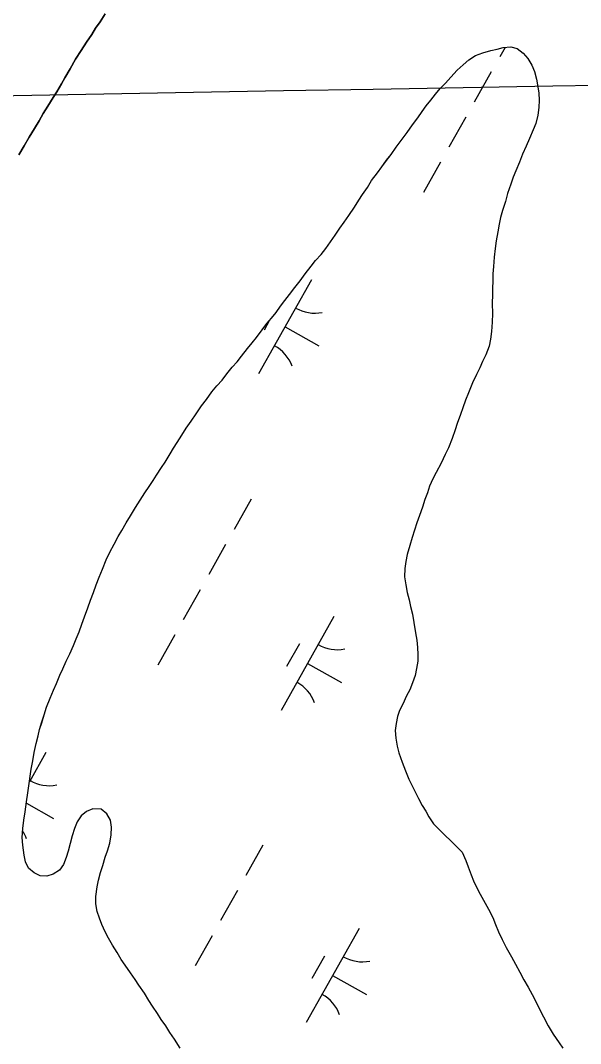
# Model space of a CAD drawing. Extents: x 3913936 to 3933962, y 195330 to 217741.
# Drawn here: x 3923207.1 to 3923466.4, y 199157.3 to 199630.9 of the extents above; entities that cross this region are included whole.
import ezdxf

# ---------------------------------------------------------------- set-up
doc = ezdxf.new("R2010")
doc.units = 0
for name, color, linetype in [('V-GRID-MAJR', 7, 'Continuous'), ('V-TOPO-SHOR', 7, 'Continuous'), ('V-WETL-SWMP', 7, 'Continuous')]:
    doc.layers.add(name, color=color, linetype=linetype)

msp = doc.modelspace()

# ---------------------------------------------------------------- linework, layer by layer
at = {"layer": 'V-GRID-MAJR'}
msp.add_spline([(3918580.26, 199515.41), (3920000.19, 199540.18), (3925326.04, 199633.54), (3926654.92, 199656.95)], degree=3, dxfattribs=at)
at = {"layer": 'V-TOPO-SHOR'}
for points in [[(3923206.3, 199568.77), (3923208.8, 199572.93), (3923211.13, 199576.92), (3923213.54, 199580.9), (3923215.69, 199584.54), (3923217.67, 199587.92), (3923219.82, 199591.3), (3923222.32, 199595.29), (3923223.87, 199597.89), (3923226.11, 199601.62), (3923227.66, 199604.3), (3923230.16, 199608.55), (3923232.66, 199612.97), (3923235.24, 199616.96), (3923237.74, 199620.86), (3923240.15, 199624.5), (3923241.87, 199627.36), (3923243.94, 199630.3), (3923246.35, 199634.03)], [(3923325.47, 199495.82), (3923327.54, 199498.75), (3923329.51, 199501.36), (3923331.69, 199504.07), (3923334.19, 199507.31), (3923336.68, 199510.44), (3923338.96, 199513.57), (3923341.76, 199517.12), (3923343.73, 199519.84), (3923346.33, 199522.55), (3923348.51, 199525.37), (3923350.59, 199528.4), (3923352.77, 199531.53), (3923355.05, 199534.77), (3923356.92, 199537.58), (3923359.1, 199540.72), (3923361.69, 199544.58), (3923363.77, 199547.71), (3923365.53, 199550.32), (3923367.71, 199553.55), (3923369.68, 199556.79), (3923372.38, 199560.34), (3923374.45, 199563.16), (3923376.63, 199566.18), (3923378.81, 199568.9), (3923381.09, 199572.24), (3923383.9, 199576), (3923386.08, 199579.03), (3923388.67, 199582.68), (3923391.06, 199585.92), (3923393.03, 199588.74), (3923395, 199591.45), (3923397.18, 199594.06), (3923399.26, 199596.77), (3923401.44, 199599.39), (3923403.83, 199601.89), (3923406.32, 199604.61), (3923409.33, 199607.85), (3923412.14, 199610.46), (3923414.74, 199612.65), (3923417.86, 199614.64), (3923421.19, 199615.9), (3923424.83, 199616.95), (3923427.75, 199617.69), (3923430.66, 199618.43), (3923434.1, 199618.65), (3923437.02, 199617.93), (3923439.84, 199615.75), (3923442.03, 199613.25), (3923443.92, 199610.24), (3923445.07, 199607.32), (3923446.02, 199603.68), (3923446.65, 199600.24), (3923447.08, 199597.22), (3923447.3, 199594.1), (3923447.1, 199590.66), (3923446.59, 199587.11), (3923445.66, 199583.26), (3923444.52, 199580.34), (3923442.76, 199576.27), (3923441.21, 199572.72), (3923439.55, 199568.97), (3923438.1, 199565.32), (3923436.45, 199561.25), (3923435.21, 199558.33), (3923434.17, 199555.1), (3923432.62, 199550.82), (3923431.7, 199547.07), (3923430.35, 199542.9), (3923429.42, 199539.77), (3923428.81, 199536.64), (3923428.09, 199533.1), (3923427.37, 199528.93), (3923426.96, 199525.38), (3923426.45, 199521.42), (3923426.05, 199517.05), (3923425.85, 199513.61), (3923425.75, 199510.17), (3923425.66, 199507.15), (3923425.67, 199504.02), (3923425.58, 199499.96), (3923425.59, 199495.27), (3923425.5, 199491.31), (3923425.2, 199486.93), (3923424.79, 199483.39), (3923424.17, 199480.16), (3923422.62, 199476.09), (3923421.07, 199473.07), (3923419.72, 199470.14), (3923418.27, 199467.12), (3923416.41, 199463.15), (3923414.54, 199458.57), (3923413.09, 199455.12), (3923411.96, 199451.58), (3923410.82, 199448.55), (3923409.37, 199444.38), (3923408.44, 199441.36), (3923407, 199437.4), (3923405.24, 199433.12), (3923403.79, 199429.99), (3923401.82, 199426.02)], [(3923245.23, 199239.83), (3923246.36, 199243.58), (3923247.4, 199246.5), (3923248.43, 199250.15), (3923249.04, 199253.9), (3923249.24, 199257.45), (3923248.82, 199260.78), (3923247.14, 199263.69), (3923244.53, 199265.77), (3923240.57, 199265.96), (3923237.66, 199264.71), (3923235.27, 199262.72), (3923233.3, 199260.01), (3923232.06, 199256.88), (3923231.02, 199253.43), (3923230.1, 199249.89), (3923229.17, 199246.35), (3923228.34, 199243.43), (3923227.1, 199240.3), (3923225.23, 199237.58), (3923222.21, 199235.81), (3923219.3, 199234.86), (3923216.28, 199234.96), (3923213.46, 199236.3), (3923210.85, 199238.48), (3923209.49, 199241.5), (3923208.85, 199244.62), (3923208.22, 199249.1), (3923207.9, 199252.75), (3923208.2, 199256.92), (3923208.6, 199260.77), (3923209.22, 199264.63), (3923209.93, 199269.21), (3923210.55, 199273.38), (3923211.16, 199277.76), (3923211.57, 199281.1), (3923212.08, 199284.43), (3923212.8, 199288.29), (3923213.41, 199292.04), (3923214.34, 199296.21), (3923215.26, 199299.86), (3923215.98, 199302.78), (3923216.91, 199305.8), (3923218.05, 199309.45), (3923219.19, 199313.1), (3923220.84, 199317.27), (3923222.39, 199320.93), (3923223.74, 199324.05), (3923225.4, 199327.91), (3923226.74, 199330.73), (3923228.29, 199334.38), (3923229.95, 199337.82), (3923231.61, 199341.58), (3923232.85, 199344.71), (3923234.3, 199347.94), (3923235.54, 199351.49), (3923236.68, 199354.82), (3923238.23, 199359.1), (3923239.57, 199362.54), (3923240.92, 199366.09), (3923242.16, 199369.63), (3923243.61, 199373.28), (3923245.05, 199376.93), (3923246.81, 199381.21), (3923248.47, 199384.76), (3923250.54, 199388.51), (3923252.41, 199392.06), (3923254.07, 199394.77), (3923256.04, 199398.32), (3923258.11, 199401.56), (3923260.39, 199405.42), (3923262.57, 199408.86), (3923264.65, 199412.31), (3923266.62, 199415.23), (3923268.49, 199417.94), (3923270.15, 199420.45), (3923272.43, 199424), (3923274.09, 199426.5), (3923276.37, 199430.36), (3923278.03, 199432.97), (3923279.58, 199435.58), (3923281.76, 199438.92), (3923283.84, 199442.16), (3923286.12, 199445.5), (3923288.51, 199448.84), (3923290.89, 199452.49), (3923293.18, 199455.52), (3923295.77, 199458.96), (3923298.06, 199461.78), (3923300.45, 199464.5), (3923302.62, 199467.42), (3923305.12, 199470.45), (3923307.4, 199472.96), (3923309.37, 199475.46), (3923312.18, 199479.01), (3923314.36, 199481.73), (3923316.44, 199484.23), (3923319.03, 199487.68), (3923321.21, 199490.6), (3923323.29, 199493.11), (3923325.47, 199495.82)], [(3923401.82, 199426.02), (3923399.54, 199421.75), (3923397.98, 199418.72), (3923396.54, 199415.38), (3923395.5, 199412.26), (3923394.37, 199409.13), (3923393.23, 199405.68), (3923391.89, 199401.72), (3923390.64, 199398.38), (3923389.61, 199394.94), (3923388.48, 199391.61), (3923387.34, 199387.96), (3923386.1, 199383.68), (3923385.48, 199380.45), (3923385.08, 199377.22), (3923384.98, 199373.37), (3923385.52, 199369.62), (3923386.15, 199366.18), (3923387.1, 199362.74), (3923387.73, 199359.72), (3923388.57, 199356.08), (3923389.21, 199352.23), (3923390.06, 199347.54), (3923390.59, 199344), (3923390.91, 199340.67), (3923391.02, 199337.44), (3923391.03, 199334.31), (3923390.52, 199330.98), (3923389.8, 199327.75), (3923388.66, 199324.3), (3923387.32, 199321.07), (3923385.87, 199318.25), (3923384.21, 199314.5), (3923382.66, 199311.58), (3923381.62, 199308.66), (3923381.01, 199305.43), (3923380.6, 199302.3), (3923380.92, 199298.76), (3923381.56, 199295.01), (3923382.29, 199291.88), (3923383.77, 199287.62), (3923385.34, 199283.56), (3923386.91, 199279.71), (3923388.27, 199276.9), (3923389.95, 199273.57), (3923391.42, 199270.76), (3923393.09, 199267.54), (3923394.77, 199264.94), (3923396.23, 199262.23), (3923398.33, 199259.11), (3923411.59, 199245.92)], [(3923411.59, 199245.92), (3923413.27, 199242.07), (3923414.32, 199239.15), (3923415.79, 199235.41), (3923416.94, 199232.6), (3923418.41, 199229.48), (3923419.88, 199226.56), (3923422.29, 199222.3), (3923423.75, 199219.49), (3923425.74, 199215.64), (3923427, 199212.41), (3923428.47, 199209.08), (3923430.15, 199205.55), (3923432.03, 199201.8), (3923434.44, 199197.43), (3923436.32, 199194.1), (3923438.31, 199190.36), (3923440.2, 199186.82), (3923442.19, 199183.39), (3923444.91, 199178.29), (3923447.43, 199173.3), (3923449.21, 199169.65), (3923451.41, 199165.6), (3923453.81, 199161.65), (3923456.53, 199157.7), (3923458.21, 199155.2)], [(3923281.09, 199155.23), (3923278.38, 199159.39), (3923276.28, 199162.51), (3923274.4, 199165.52), (3923272.31, 199168.54), (3923270.53, 199171.24), (3923268.23, 199174.67), (3923266.55, 199177.27), (3923264.46, 199180.6), (3923261.95, 199184.34), (3923260.17, 199187.05), (3923258.08, 199190.06), (3923255.57, 199193.6), (3923253.79, 199196.2), (3923251.8, 199199.53), (3923249.71, 199202.96), (3923247.82, 199206.18), (3923246.36, 199209.1), (3923244.78, 199212.43), (3923243.63, 199215.34), (3923242.68, 199218.46), (3923242.05, 199222), (3923242.04, 199225.44), (3923242.55, 199229.92), (3923243.27, 199233.05), (3923244.2, 199236.59), (3923245.23, 199239.83)]]:
    msp.add_lwpolyline(points, dxfattribs=at)
at = {"layer": 'V-WETL-SWMP'}
for p, q in [((3923246.35, 199634.03), (3923243.94, 199630.3)), ((3923243.94, 199630.3), (3923241.87, 199627.36)), ((3923240.15, 199624.5), (3923237.74, 199620.86)), ((3923241.87, 199627.36), (3923240.15, 199624.5)), ((3923237.74, 199620.86), (3923235.24, 199616.96)), ((3923235.24, 199616.96), (3923232.66, 199612.97)), ((3923431.46, 199618.48), (3923428.99, 199614.09)), ((3923232.66, 199612.97), (3923230.16, 199608.55)), ((3923230.16, 199608.55), (3923227.66, 199604.3)), ((3923425.07, 199607.12), (3923417.23, 199593.17)), ((3923226.11, 199601.62), (3923223.87, 199597.89)), ((3923227.66, 199604.3), (3923226.11, 199601.62)), ((3923222.32, 199595.29), (3923219.82, 199591.3)), ((3923223.87, 199597.89), (3923222.32, 199595.29)), ((3923219.82, 199591.3), (3923217.67, 199587.92)), ((3923217.67, 199587.92), (3923215.69, 199584.54)), ((3923413.31, 199586.2), (3923405.47, 199572.25)), ((3923213.54, 199580.9), (3923211.13, 199576.92)), ((3923215.69, 199584.54), (3923213.54, 199580.9)), ((3923211.13, 199576.92), (3923208.8, 199572.93)), ((3923208.8, 199572.93), (3923206.3, 199568.77)), ((3923401.55, 199565.28), (3923393.71, 199551.33)), ((3923341.87, 199510.89), (3923317.37, 199467.3)), ((3923322.47, 199492.13), (3923319.95, 199487.64)), ((3923329.62, 199489.09), (3923345.31, 199480.27)), ((3923313.86, 199409.28), (3923306.02, 199395.33)), ((3923302.1, 199388.36), (3923294.26, 199374.41)), ((3923290.34, 199367.44), (3923282.5, 199353.49)), ((3923352.26, 199355.09), (3923327.76, 199311.5)), ((3923278.58, 199346.52), (3923270.74, 199332.57)), ((3923336.23, 199342.31), (3923330.35, 199331.84)), ((3923340.01, 199333.29), (3923355.7, 199324.47)), ((3923218.9, 199292.13), (3923211.25, 199278.53)), ((3923209.83, 199268.55), (3923222.34, 199261.51)), ((3923319.32, 199249.1), (3923311.48, 199235.16)), ((3923307.56, 199228.18), (3923299.72, 199214.23)), ((3923295.8, 199207.26), (3923287.96, 199193.31)), ((3923363.89, 199210.62), (3923339.39, 199167.03)), ((3923347.86, 199197.84), (3923341.98, 199187.38)), ((3923351.64, 199188.83), (3923367.33, 199180.01))]:
    msp.add_line(p, q, dxfattribs=at)
for points in [[(3923325.47, 199495.82), (3923327.54, 199498.75), (3923329.51, 199501.36), (3923331.69, 199504.07), (3923334.19, 199507.31), (3923336.68, 199510.44), (3923338.96, 199513.57), (3923341.76, 199517.12), (3923343.73, 199519.84), (3923346.33, 199522.55), (3923348.51, 199525.37), (3923350.59, 199528.4), (3923352.77, 199531.53), (3923355.05, 199534.77), (3923356.92, 199537.58), (3923359.1, 199540.72), (3923361.69, 199544.58), (3923363.77, 199547.71), (3923365.53, 199550.32), (3923367.71, 199553.55), (3923369.68, 199556.79), (3923372.38, 199560.34), (3923374.45, 199563.16), (3923376.63, 199566.19), (3923378.81, 199568.9), (3923381.1, 199572.24), (3923383.9, 199576), (3923386.08, 199579.03), (3923388.67, 199582.68), (3923391.06, 199585.92), (3923393.03, 199588.74), (3923395, 199591.45), (3923397.18, 199594.06), (3923399.26, 199596.77), (3923401.44, 199599.39), (3923403.83, 199601.89), (3923406.32, 199604.61), (3923409.33, 199607.85), (3923412.14, 199610.46), (3923414.74, 199612.65), (3923417.86, 199614.64), (3923421.19, 199615.9), (3923424.83, 199616.95), (3923427.75, 199617.69), (3923430.66, 199618.43), (3923434.1, 199618.65), (3923437.02, 199617.93), (3923439.84, 199615.75), (3923442.03, 199613.25), (3923443.92, 199610.24), (3923445.07, 199607.32), (3923446.02, 199603.68), (3923446.65, 199600.24), (3923447.08, 199597.22), (3923447.29, 199594.1), (3923447.1, 199590.66), (3923446.59, 199587.11), (3923445.66, 199583.26), (3923444.52, 199580.34), (3923442.76, 199576.27), (3923441.21, 199572.72), (3923439.55, 199568.97), (3923438.1, 199565.32), (3923436.45, 199561.25), (3923435.21, 199558.33), (3923434.17, 199555.1), (3923432.62, 199550.82), (3923431.7, 199547.07), (3923430.35, 199542.9), (3923429.42, 199539.77), (3923428.81, 199536.64), (3923428.09, 199533.1), (3923427.37, 199528.93), (3923426.96, 199525.38), (3923426.45, 199521.42), (3923426.05, 199517.05), (3923425.85, 199513.61), (3923425.75, 199510.17), (3923425.66, 199507.15), (3923425.67, 199504.02), (3923425.58, 199499.96), (3923425.59, 199495.27), (3923425.5, 199491.31), (3923425.2, 199486.93), (3923424.79, 199483.39), (3923424.17, 199480.16), (3923422.62, 199476.09), (3923421.07, 199473.07), (3923419.72, 199470.14), (3923418.27, 199467.12), (3923416.41, 199463.15), (3923414.54, 199458.57), (3923413.09, 199455.12), (3923411.96, 199451.58), (3923410.82, 199448.55), (3923409.37, 199444.38), (3923408.44, 199441.36), (3923407, 199437.4), (3923405.24, 199433.12), (3923403.79, 199429.99), (3923401.82, 199426.02)], [(3923245.23, 199239.83), (3923246.36, 199243.58), (3923247.4, 199246.5), (3923248.43, 199250.15), (3923249.04, 199253.9), (3923249.24, 199257.45), (3923248.82, 199260.78), (3923247.14, 199263.69), (3923244.53, 199265.77), (3923240.57, 199265.96), (3923237.66, 199264.71), (3923235.27, 199262.72), (3923233.29, 199260.01), (3923232.05, 199256.88), (3923231.02, 199253.44), (3923230.09, 199249.89), (3923229.17, 199246.35), (3923228.34, 199243.43), (3923227.1, 199240.3), (3923225.23, 199237.58), (3923222.21, 199235.8), (3923219.3, 199234.86), (3923216.28, 199234.96), (3923213.46, 199236.3), (3923210.85, 199238.48), (3923209.49, 199241.5), (3923208.85, 199244.62), (3923208.22, 199249.1), (3923207.89, 199252.75), (3923208.2, 199256.92), (3923208.6, 199260.77), (3923209.22, 199264.63), (3923209.93, 199269.21), (3923210.55, 199273.38), (3923211.16, 199277.76), (3923211.57, 199281.1), (3923212.08, 199284.43), (3923212.8, 199288.29), (3923213.41, 199292.04), (3923214.34, 199296.21), (3923215.26, 199299.86), (3923215.98, 199302.78), (3923216.92, 199305.8), (3923218.05, 199309.45), (3923219.19, 199313.1), (3923220.84, 199317.27), (3923222.39, 199320.92), (3923223.74, 199324.05), (3923225.4, 199327.91), (3923226.74, 199330.73), (3923228.29, 199334.38), (3923229.95, 199337.82), (3923231.61, 199341.58), (3923232.85, 199344.71), (3923234.3, 199347.94), (3923235.54, 199351.49), (3923236.68, 199354.82), (3923238.23, 199359.1), (3923239.57, 199362.54), (3923240.92, 199366.09), (3923242.16, 199369.63), (3923243.61, 199373.28), (3923245.05, 199376.93), (3923246.81, 199381.21), (3923248.47, 199384.76), (3923250.54, 199388.51), (3923252.41, 199392.06), (3923254.07, 199394.77), (3923256.04, 199398.32), (3923258.11, 199401.56), (3923260.39, 199405.42), (3923262.57, 199408.86), (3923264.65, 199412.31), (3923266.62, 199415.23), (3923268.49, 199417.94), (3923270.15, 199420.45), (3923272.43, 199424), (3923274.09, 199426.5), (3923276.37, 199430.36), (3923278.03, 199432.97), (3923279.58, 199435.58), (3923281.76, 199438.92), (3923283.84, 199442.16), (3923286.12, 199445.5), (3923288.51, 199448.84), (3923290.89, 199452.49), (3923293.18, 199455.52), (3923295.77, 199458.96), (3923298.06, 199461.78), (3923300.45, 199464.5), (3923302.62, 199467.42), (3923305.12, 199470.45), (3923307.4, 199472.96), (3923309.37, 199475.46), (3923312.18, 199479.01), (3923314.36, 199481.73), (3923316.43, 199484.23), (3923319.03, 199487.68), (3923321.21, 199490.6), (3923323.29, 199493.11), (3923325.47, 199495.82)], [(3923401.82, 199426.02), (3923399.54, 199421.75), (3923397.98, 199418.72), (3923396.54, 199415.38), (3923395.5, 199412.26), (3923394.37, 199409.13), (3923393.23, 199405.68), (3923391.89, 199401.72), (3923390.64, 199398.39), (3923389.61, 199394.94), (3923388.48, 199391.61), (3923387.34, 199387.96), (3923386.1, 199383.68), (3923385.48, 199380.45), (3923385.08, 199377.22), (3923384.98, 199373.36), (3923385.52, 199369.62), (3923386.15, 199366.18), (3923387.1, 199362.74), (3923387.73, 199359.72), (3923388.57, 199356.08), (3923389.21, 199352.23), (3923390.06, 199347.54), (3923390.59, 199344), (3923390.91, 199340.67), (3923391.02, 199337.44), (3923391.03, 199334.31), (3923390.52, 199330.98), (3923389.8, 199327.75), (3923388.66, 199324.3), (3923387.32, 199321.07), (3923385.87, 199318.25), (3923384.21, 199314.5), (3923382.66, 199311.58), (3923381.62, 199308.66), (3923381.01, 199305.43), (3923380.6, 199302.3), (3923380.92, 199298.76), (3923381.56, 199295.01), (3923382.29, 199291.89), (3923383.76, 199287.62), (3923385.34, 199283.56), (3923386.91, 199279.71), (3923388.27, 199276.9), (3923389.95, 199273.57), (3923391.42, 199270.76), (3923393.09, 199267.54), (3923394.77, 199264.94), (3923396.23, 199262.23), (3923398.33, 199259.11), (3923411.59, 199245.92), (3923413.27, 199242.07), (3923414.32, 199239.15), (3923415.79, 199235.41), (3923416.94, 199232.6), (3923418.41, 199229.48), (3923419.88, 199226.56), (3923422.29, 199222.3), (3923423.75, 199219.49), (3923425.74, 199215.64), (3923427, 199212.41), (3923428.47, 199209.08), (3923430.15, 199205.55), (3923432.03, 199201.8), (3923434.44, 199197.43), (3923436.33, 199194.1), (3923438.31, 199190.36), (3923440.2, 199186.82), (3923442.19, 199183.39), (3923444.91, 199178.29), (3923447.43, 199173.3), (3923449.21, 199169.65), (3923451.41, 199165.6), (3923453.81, 199161.65), (3923456.53, 199157.7), (3923458.21, 199155.2)], [(3923281.1, 199155.23), (3923278.38, 199159.39), (3923276.28, 199162.51), (3923274.4, 199165.52), (3923272.31, 199168.54), (3923270.53, 199171.24), (3923268.23, 199174.67), (3923266.55, 199177.27), (3923264.46, 199180.6), (3923261.95, 199184.34), (3923260.17, 199187.05), (3923258.08, 199190.06), (3923255.57, 199193.6), (3923253.79, 199196.2), (3923251.8, 199199.53), (3923249.71, 199202.96), (3923247.82, 199206.18), (3923246.36, 199209.1), (3923244.78, 199212.43), (3923243.63, 199215.34), (3923242.68, 199218.46), (3923242.05, 199222), (3923242.04, 199225.44), (3923242.55, 199229.92), (3923243.27, 199233.05), (3923244.2, 199236.6), (3923245.23, 199239.83)]]:
    msp.add_lwpolyline(points, dxfattribs=at)
for centre, start, end in [((3923343.36, 199513.06), 239.8861, 281.4297), ((3923316.29, 199464.9), 19.8861, 61.4297), ((3923353.76, 199357.26), 239.8861, 281.4297), ((3923326.69, 199309.1), 19.8861, 61.4297), ((3923220.39, 199294.3), 239.8861, 281.4297), ((3923193.32, 199246.14), 19.8861, 32.9303), ((3923365.39, 199212.79), 239.8861, 281.4297), ((3923338.32, 199164.63), 19.8861, 61.4297)]:
    msp.add_arc(centre, 17.62, start, end, dxfattribs=at)

doc.saveas('drawing.dxf')
